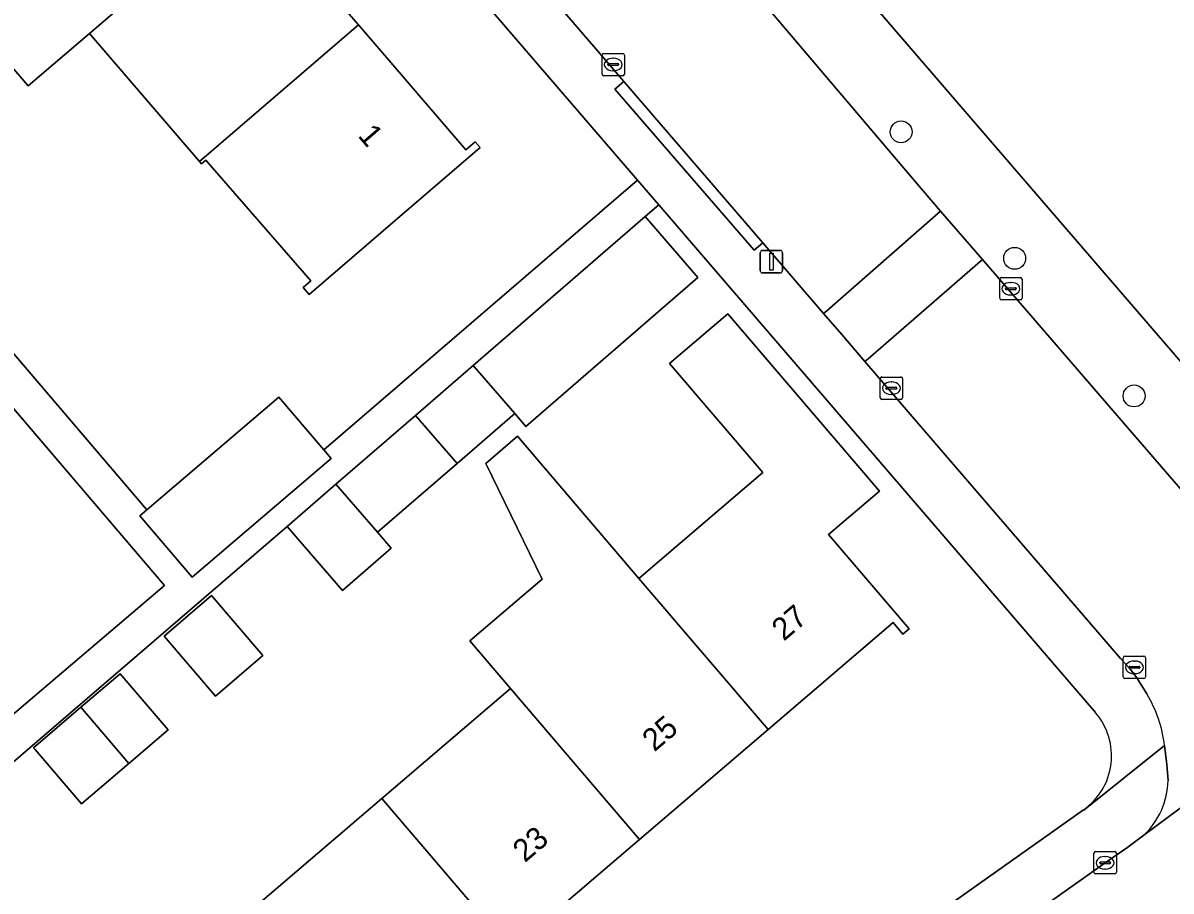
# Model space of a CAD drawing. Extents: x 159352 to 160617, y 385888 to 387323.
# Drawn here: x 160194.1 to 160245.4, y 386460.1 to 386498.9 of the extents above; entities that cross this region are included whole.
import ezdxf

# ---------------------------------------------------------------- set-up
doc = ezdxf.new("R2010")
doc.units = 0
for name, color, linetype in [('IMGEO_Boom', 7, 'Continuous'), ('IMGEO_Erf', 7, 'Continuous'), ('IMGEO_Kolk', 7, 'Continuous'), ('IMGEO_Lichtmast', 7, 'Continuous'), ('IMGEO_Pand', 7, 'Continuous'), ('IMGEO_Pand_nummerreeks', 7, 'Continuous'), ('IMGEO_Rijbaan_lokaal_open', 7, 'Continuous'), ('IMGEO_Voetpad_open', 7, 'Continuous')]:
    doc.layers.add(name, color=color, linetype=linetype)

msp = doc.modelspace()

# ---------------------------------------------------------------- linework, layer by layer
at = {"layer": 'IMGEO_Boom'}
for centre in [(160233.305, 386494.014), (160238.373, 386488.368), (160243.703, 386482.226)]:
    msp.add_circle(centre, 0.489, dxfattribs=at)
at = {"layer": 'IMGEO_Erf'}
for points in [[(160227.651, 386504.825), (160231.803, 386500), (160253.12, 386475.231)], [(160180.15, 386499.887), (160183.191, 386496.32), (160185.983, 386498.75), (160187.857, 386496.596), (160185.065, 386494.167), (160188.107, 386490.6), (160190.899, 386493.03), (160192.773, 386490.876), (160189.981, 386488.447), (160199.644, 386477.143), (160205.528, 386482.172), (160207.535, 386479.816), (160221.545, 386491.86), (160214.547, 386500)], [(160208.047, 386500), (160209.088, 386498.788), (160213.878, 386493.215), (160214.299, 386493.576), (160214.519, 386493.32), (160210.728, 386490.062), (160206.878, 386486.753), (160206.611, 386487.065), (160206.956, 386487.359), (160202.276, 386492.758), (160202.08, 386492.59), (160201.994, 386492.691), (160197.078, 386498.411), (160194.351, 386496.067), (160190.971, 386500)], [(160241.983, 386468.085), (160222.49, 386490.761), (160221.875, 386490.232), (160224.235, 386487.507), (160216.562, 386480.864), (160216.059, 386481.444), (160213.484, 386479.214), (160209.93, 386476.137), (160210.546, 386475.426), (160208.371, 386473.542), (160205.899, 386476.396), (160191.007, 386463.601), (160193.267, 386460.968), (160187.477, 386455.997), (160185.217, 386458.63), (160182.005, 386455.873), (160185.622, 386451.659), (160188.846, 386447.903), (160198.543, 386436.605)], [(160204.381, 386459.344), (160210.122, 386464.255), (160215.864, 386469.166), (160214.049, 386471.288), (160217.278, 386474.051), (160214.763, 386479.213), (160216.177, 386480.422), (160221.605, 386474.076), (160227.139, 386478.81), (160222.975, 386483.679), (160225.566, 386485.895), (160232.339, 386477.977), (160230.068, 386476.034), (160233.666, 386471.828), (160233.387, 386471.589), (160232.946, 386472.104), (160227.371, 386467.336), (160221.63, 386462.425), (160215.889, 386457.514)], [(160202.468, 386436.127), (160241.445, 386463.741)]]:
    msp.add_lwpolyline(points, dxfattribs=at)
for points in [[(160193.52, 386481.864), (160190.434, 386479.338), (160186.57, 386476.017), (160193.545, 386467.901), (160200.423, 386473.759)], [(160202.703, 386468.82), (160200.409, 386471.504), (160202.529, 386473.317), (160204.824, 386470.633)], [(160196.698, 386468.324), (160198.452, 386469.823), (160200.592, 386467.32), (160198.839, 386465.822), (160196.726, 386464.016), (160194.661, 386466.433), (160194.588, 386466.52)]]:
    msp.add_lwpolyline(points, close=True, dxfattribs=at)
msp.add_arc((160239.74, 386466.157), 2.957, 305.2061, 40.6738, dxfattribs=at)
at = {"layer": 'IMGEO_Kolk'}
for p, q in [((160219.956, 386496.595), (160219.956, 386497.447)), ((160220.031, 386497.521), (160220.883, 386497.521)), ((160220.444, 386497.301), (160220.469, 386497.301)), ((160220.957, 386497.447), (160220.957, 386496.595)), ((160220.215, 386497.015), (160220.215, 386497.027)), ((160220.653, 386496.978), (160220.255, 386496.978)), ((160220.258, 386497.064), (160220.656, 386497.064)), ((160220.467, 386496.741), (160220.442, 386496.741)), ((160220.699, 386497.027), (160220.699, 386497.015)), ((160220.883, 386496.521), (160220.031, 386496.521)), ((160237.704, 386486.586), (160237.704, 386487.438)), ((160237.779, 386487.512), (160238.631, 386487.512)), ((160238.705, 386487.438), (160238.705, 386486.586)), ((160237.963, 386487.006), (160237.963, 386487.018)), ((160238.401, 386486.969), (160238.003, 386486.969)), ((160238.006, 386487.055), (160238.404, 386487.055)), ((160238.192, 386487.292), (160238.217, 386487.292)), ((160238.447, 386487.018), (160238.447, 386487.006)), ((160238.631, 386486.512), (160237.779, 386486.512)), ((160238.215, 386486.732), (160238.19, 386486.732)), ((160232.371, 386482.145), (160232.371, 386482.997)), ((160232.446, 386483.071), (160233.298, 386483.071)), ((160232.859, 386482.851), (160232.884, 386482.851)), ((160233.372, 386482.997), (160233.372, 386482.145)), ((160232.63, 386482.565), (160232.63, 386482.577)), ((160233.068, 386482.528), (160232.67, 386482.528)), ((160232.673, 386482.614), (160233.071, 386482.614)), ((160233.114, 386482.577), (160233.114, 386482.565)), ((160233.298, 386482.071), (160232.446, 386482.071)), ((160232.882, 386482.291), (160232.857, 386482.291)), ((160243.218, 386469.683), (160243.218, 386470.535)), ((160243.293, 386470.609), (160244.145, 386470.609)), ((160244.219, 386470.535), (160244.219, 386469.683)), ((160243.477, 386470.103), (160243.477, 386470.115)), ((160243.915, 386470.066), (160243.517, 386470.066)), ((160243.52, 386470.152), (160243.918, 386470.152)), ((160243.706, 386470.389), (160243.731, 386470.389)), ((160243.961, 386470.115), (160243.961, 386470.103)), ((160244.145, 386469.609), (160243.293, 386469.609)), ((160243.729, 386469.829), (160243.704, 386469.829)), ((160241.911, 386460.957), (160241.911, 386461.809)), ((160241.986, 386461.883), (160242.838, 386461.883)), ((160242.912, 386461.809), (160242.912, 386460.957)), ((160242.17, 386461.377), (160242.17, 386461.389)), ((160242.608, 386461.34), (160242.21, 386461.34)), ((160242.213, 386461.426), (160242.611, 386461.426)), ((160242.399, 386461.663), (160242.424, 386461.663)), ((160242.654, 386461.389), (160242.654, 386461.377)), ((160242.838, 386460.883), (160241.986, 386460.883)), ((160242.422, 386461.103), (160242.397, 386461.103))]:
    msp.add_line(p, q, dxfattribs=at)
for points in [[(160219.956, 386496.595), (160219.956, 386497.447)], [(160220.031, 386497.521), (160220.883, 386497.521)], [(160220.957, 386497.447), (160220.957, 386496.595)], [(160220.883, 386496.521), (160220.031, 386496.521)], [(160237.704, 386486.586), (160237.704, 386487.438)], [(160237.779, 386487.512), (160238.631, 386487.512)], [(160238.705, 386487.438), (160238.705, 386486.586)], [(160238.631, 386486.512), (160237.779, 386486.512)], [(160232.371, 386482.145), (160232.371, 386482.997)], [(160232.446, 386483.071), (160233.298, 386483.071)], [(160233.372, 386482.997), (160233.372, 386482.145)], [(160233.298, 386482.071), (160232.446, 386482.071)], [(160243.218, 386469.683), (160243.218, 386470.535)], [(160243.293, 386470.609), (160244.145, 386470.609)], [(160244.219, 386470.535), (160244.219, 386469.683)], [(160244.145, 386469.609), (160243.293, 386469.609)], [(160241.911, 386460.957), (160241.911, 386461.809)], [(160241.986, 386461.883), (160242.838, 386461.883)], [(160242.912, 386461.809), (160242.912, 386460.957)], [(160242.838, 386460.883), (160241.986, 386460.883)]]:
    msp.add_lwpolyline(points, dxfattribs=at)
for centre, radius, start, end in [((160220.033, 386497.445), 0.0765, 91.552, 178.448), ((160220.033, 386497.445), 0.0765, 91.552, 178.448), ((160220.881, 386497.445), 0.0765, 1.552, 88.448), ((160220.881, 386497.445), 0.0765, 1.552, 88.448), ((160220.255, 386497.024), 0.0403, 85.8775, 175.7526), ((160220.252, 386497.014), 0.0366, 178.938, 274.7102), ((160220.656, 386497.021), 0.043, 264.8664, 352.4533), ((160220.66, 386497.026), 0.0386, 1.7309, 96.639), ((160220.033, 386496.597), 0.0765, 181.552, 268.448), ((160220.033, 386496.597), 0.0765, 181.552, 268.448), ((160220.881, 386496.597), 0.0765, 271.552, 358.448), ((160220.881, 386496.597), 0.0765, 271.552, 358.448), ((160237.781, 386487.436), 0.0765, 91.552, 178.448), ((160237.781, 386487.436), 0.0765, 91.552, 178.448), ((160238.629, 386487.436), 0.0765, 1.552, 88.448), ((160238.629, 386487.436), 0.0765, 1.552, 88.448), ((160238.003, 386487.015), 0.0403, 85.8775, 175.7526), ((160238, 386487.005), 0.0366, 178.938, 274.7102), ((160238.404, 386487.012), 0.043, 264.8664, 352.4533), ((160238.408, 386487.017), 0.0386, 1.7309, 96.639), ((160237.781, 386486.588), 0.0765, 181.552, 268.448), ((160237.781, 386486.588), 0.0765, 181.552, 268.448), ((160238.629, 386486.588), 0.0765, 271.552, 358.448), ((160238.629, 386486.588), 0.0765, 271.552, 358.448), ((160232.448, 386482.995), 0.0765, 91.552, 178.448), ((160232.448, 386482.995), 0.0765, 91.552, 178.448), ((160233.296, 386482.995), 0.0765, 1.552, 88.448), ((160233.296, 386482.995), 0.0765, 1.552, 88.448), ((160232.67, 386482.574), 0.0403, 85.8775, 175.7526), ((160232.667, 386482.564), 0.0366, 178.938, 274.7102), ((160233.071, 386482.571), 0.043, 264.8664, 352.4533), ((160233.075, 386482.576), 0.0386, 1.7309, 96.639), ((160232.448, 386482.147), 0.0765, 181.552, 268.448), ((160232.448, 386482.147), 0.0765, 181.552, 268.448), ((160233.296, 386482.147), 0.0765, 271.552, 358.448), ((160233.296, 386482.147), 0.0765, 271.552, 358.448), ((160243.295, 386470.533), 0.0765, 91.552, 178.448), ((160243.295, 386470.533), 0.0765, 91.552, 178.448), ((160244.143, 386470.533), 0.0765, 1.552, 88.448), ((160244.143, 386470.533), 0.0765, 1.552, 88.448), ((160243.517, 386470.112), 0.0403, 85.8775, 175.7526), ((160243.514, 386470.102), 0.0366, 178.938, 274.7102), ((160243.918, 386470.109), 0.043, 264.8664, 352.4533), ((160243.922, 386470.114), 0.0386, 1.7309, 96.639), ((160243.295, 386469.685), 0.0765, 181.552, 268.448), ((160243.295, 386469.685), 0.0765, 181.552, 268.448), ((160244.143, 386469.685), 0.0765, 271.552, 358.448), ((160244.143, 386469.685), 0.0765, 271.552, 358.448), ((160241.988, 386461.807), 0.0765, 91.552, 178.448), ((160241.988, 386461.807), 0.0765, 91.552, 178.448), ((160242.836, 386461.807), 0.0765, 1.552, 88.448), ((160242.836, 386461.807), 0.0765, 1.552, 88.448), ((160242.21, 386461.386), 0.0403, 85.8775, 175.7526), ((160242.207, 386461.376), 0.0366, 178.938, 274.7102), ((160242.611, 386461.383), 0.043, 264.8664, 352.4533), ((160242.615, 386461.388), 0.0386, 1.7309, 96.639), ((160241.988, 386460.959), 0.0765, 181.552, 268.448), ((160241.988, 386460.959), 0.0765, 181.552, 268.448), ((160242.836, 386460.959), 0.0765, 271.552, 358.448), ((160242.836, 386460.959), 0.0765, 271.552, 358.448)]:
    msp.add_arc(centre, radius, start, end, dxfattribs=at)
for centre, major_axis, ratio, start_param, end_param in [((160220.443, 386497.021), (-0.387, 0.002), 0.722429, 4.712389, 7.853982), ((160220.468, 386497.021), (-0.39, 0.002), 0.717154, 1.570796, 4.712389), ((160238.191, 386487.012), (-0.387, 0.002), 0.722429, 4.712389, 7.853982), ((160238.216, 386487.012), (-0.39, 0.002), 0.717154, 1.570796, 4.712389), ((160232.858, 386482.571), (-0.387, 0.002), 0.722429, 4.712389, 7.853982), ((160232.883, 386482.571), (-0.39, 0.002), 0.717154, 1.570796, 4.712389), ((160243.705, 386470.109), (-0.387, 0.002), 0.722429, 4.712389, 7.853982), ((160243.73, 386470.109), (-0.39, 0.002), 0.717154, 1.570796, 4.712389), ((160242.398, 386461.383), (-0.387, 0.002), 0.722429, 4.712389, 7.853982), ((160242.423, 386461.383), (-0.39, 0.002), 0.717154, 1.570796, 4.712389)]:
    msp.add_ellipse(centre, major_axis=major_axis, ratio=ratio, start_param=start_param, end_param=end_param, dxfattribs=at)
at = {"layer": 'IMGEO_Lichtmast'}
for p, q in [((160227.019, 386487.821), (160227.019, 386488.621)), ((160227.019, 386488.621), (160227.019, 386487.821)), ((160227.119, 386488.721), (160227.909, 386488.721)), ((160227.909, 386488.721), (160227.119, 386488.721)), ((160228.009, 386488.621), (160228.009, 386487.821)), ((160228.009, 386487.821), (160228.009, 386488.621)), ((160227.909, 386487.721), (160227.119, 386487.721)), ((160227.119, 386487.721), (160227.909, 386487.721))]:
    msp.add_line(p, q, dxfattribs=at)
msp.add_lwpolyline([(160227.439, 386488.596), (160227.589, 386488.596), (160227.589, 386487.846), (160227.439, 386487.846), (160227.439, 386488.596)], dxfattribs=at)
for centre, start, end in [((160227.119, 386488.621), 90, 180), ((160227.119, 386488.621), 90, 180), ((160227.909, 386488.621), 0, 90), ((160227.909, 386488.621), 360, 90), ((160227.119, 386487.821), 180, 270), ((160227.119, 386487.821), 180, 270), ((160227.909, 386487.821), 270, 0), ((160227.909, 386487.821), 270, 0)]:
    msp.add_arc(centre, 0.1, start, end, dxfattribs=at)
at = {"layer": 'IMGEO_Pand'}
for points in [[(160204.172, 386504.508), (160199.256, 386510.228), (160192.162, 386504.131), (160189.435, 386501.787), (160190.971, 386500), (160194.351, 386496.067), (160197.078, 386498.411), (160198.927, 386500)], [(160209.088, 386498.788), (160208.047, 386500), (160204.172, 386504.508), (160198.927, 386500), (160197.078, 386498.411), (160201.994, 386492.691)], [(160201.994, 386492.691), (160202.08, 386492.59), (160202.276, 386492.758), (160206.956, 386487.359), (160206.611, 386487.065), (160206.878, 386486.753), (160210.728, 386490.062), (160214.519, 386493.32), (160214.299, 386493.576), (160213.878, 386493.215), (160209.088, 386498.788)], [(160224.235, 386487.507), (160221.875, 386490.232), (160214.203, 386483.588), (160216.059, 386481.444), (160216.562, 386480.864)], [(160227.371, 386467.336), (160232.946, 386472.104), (160233.387, 386471.589), (160233.666, 386471.828), (160230.068, 386476.034), (160232.339, 386477.977), (160225.566, 386485.895), (160222.975, 386483.679), (160227.139, 386478.81), (160221.605, 386474.076)], [(160216.059, 386481.444), (160214.203, 386483.588), (160211.628, 386481.358), (160213.484, 386479.214)], [(160207.86, 386479.434), (160207.535, 386479.816), (160205.528, 386482.172), (160199.644, 386477.143), (160199.335, 386476.878), (160201.667, 386474.14)], [(160213.484, 386479.214), (160211.628, 386481.358), (160208.074, 386478.28), (160209.93, 386476.137)], [(160216.177, 386480.422), (160214.763, 386479.213), (160217.278, 386474.051), (160214.049, 386471.288), (160215.864, 386469.166), (160221.63, 386462.425), (160227.371, 386467.336), (160221.605, 386474.076)], [(160209.93, 386476.137), (160208.074, 386478.28), (160205.899, 386476.396), (160208.371, 386473.542), (160210.546, 386475.426)], [(160202.703, 386468.82), (160204.824, 386470.633), (160202.529, 386473.317), (160200.409, 386471.504)], [(160196.698, 386468.324), (160198.839, 386465.822), (160200.592, 386467.32), (160198.452, 386469.823)], [(160215.864, 386469.166), (160210.122, 386464.255), (160215.889, 386457.514), (160221.63, 386462.425)], [(160196.698, 386468.324), (160194.588, 386466.52), (160194.661, 386466.433), (160196.726, 386464.016), (160198.839, 386465.822)], [(160210.148, 386452.603), (160215.889, 386457.514), (160210.122, 386464.255), (160204.381, 386459.344)]]:
    msp.add_lwpolyline(points, close=True, dxfattribs=at)
at = {"layer": 'IMGEO_Rijbaan_lokaal_open'}
for points in [[(160213.937, 386515.16), (160213.239, 386515.895), (160212.674, 386516.521), (160207.188, 386522.947), (160202.01, 386518.49), (160201.901, 386518.396), (160219.773, 386497.617), (160220.931, 386496.271), (160227.127, 386489.068), (160229.847, 386485.907), (160229.986, 386486.026), (160235.069, 386490.479), (160233.419, 386492.392), (160225.539, 386501.7)], [(160236.934, 386488.316), (160235.069, 386490.479), (160229.986, 386486.026), (160229.847, 386485.907), (160230.659, 386484.963), (160231.691, 386483.764), (160231.836, 386483.889)]]:
    msp.add_lwpolyline(points, close=True, dxfattribs=at)
for points in [[(160236.934, 386488.316), (160231.836, 386483.889), (160231.691, 386483.764), (160243.103, 386470.502), (160243.539, 386470.009), (160243.822, 386469.647), (160244.268, 386468.92)], [(160250.27, 386472.879), (160249.521, 386473.624), (160248.841, 386474.425), (160248.194, 386475.258), (160236.934, 386488.316)], [(160256.159, 386471.544), (160244.136, 386462.61), (160243.423, 386462.08), (160242.413, 386461.382), (160237.363, 386457.807), (160223.943, 386448.292), (160209.919, 386438.317), (160204.79, 386434.676), (160204.629, 386434.575), (160208.496, 386428.903), (160211.005, 386430.675), (160234.429, 386447.14), (160260.249, 386465.546)], [(160244.136, 386462.61), (160256.159, 386471.544)], [(160245.057, 386466.616), (160245.166, 386465.776), (160245.225, 386465.05)]]:
    msp.add_lwpolyline(points, dxfattribs=at)
for centre, radius, start, end in [((160239.564, 386466.022), 5.525, 6.1707, 31.6366), ((160241.684, 386465.167), 3.543, 313.7934, 358.1031)]:
    msp.add_arc(centre, radius, start, end, dxfattribs=at)
at = {"layer": 'IMGEO_Voetpad_open'}
for points in [[(160142.707, 386583.526), (160175.006, 386545.996), (160176.408, 386544.366), (160214.547, 386500), (160221.545, 386491.86), (160222.49, 386490.761), (160241.983, 386468.085)], [(160244.268, 386468.92), (160243.822, 386469.647), (160243.539, 386470.009), (160243.103, 386470.502), (160231.691, 386483.764), (160230.659, 386484.963), (160229.847, 386485.907), (160227.127, 386489.068), (160226.749, 386488.741), (160220.535, 386495.928), (160220.931, 386496.271), (160219.773, 386497.617), (160201.901, 386518.396)], [(160225.539, 386501.7), (160233.419, 386492.392), (160235.069, 386490.479), (160236.934, 386488.316), (160248.194, 386475.258), (160248.841, 386474.425), (160249.521, 386473.624), (160250.27, 386472.879)], [(160253.12, 386475.231), (160231.803, 386500)], [(160191.007, 386463.601), (160205.899, 386476.396), (160208.074, 386478.28), (160211.628, 386481.358), (160214.203, 386483.588), (160221.875, 386490.232), (160222.49, 386490.761), (160221.545, 386491.86), (160207.535, 386479.816), (160207.86, 386479.434), (160201.667, 386474.14), (160199.335, 386476.878), (160199.644, 386477.143), (160189.981, 386488.447)], [(160193.52, 386481.864), (160200.423, 386473.759), (160193.545, 386467.901)], [(160245.225, 386465.05), (160245.166, 386465.776), (160245.057, 386466.616), (160241.464, 386463.738), (160241.445, 386463.741), (160202.468, 386436.127), (160202.47, 386436.094), (160199.08, 386433.721)], [(160241.445, 386463.741), (160241.464, 386463.738), (160245.057, 386466.616)], [(160237.363, 386457.807), (160242.413, 386461.382), (160243.423, 386462.08), (160244.136, 386462.61)]]:
    msp.add_lwpolyline(points, dxfattribs=at)
msp.add_lwpolyline([(160220.931, 386496.271), (160220.535, 386495.928), (160226.749, 386488.741), (160227.127, 386489.068)], close=True, dxfattribs=at)
for centre, radius, start, end in [((160239.564, 386466.022), 5.525, 6.1707, 31.6366), ((160239.74, 386466.157), 2.957, 305.2061, 40.6738), ((160241.684, 386465.167), 3.543, 313.7934, 358.1031)]:
    msp.add_arc(centre, radius, start, end, dxfattribs=at)

# ---------------------------------------------------------------- texts
at = {"layer": 'IMGEO_Pand_nummerreeks'}
for s, rotation, p in [('1', 310.6765, (160209.024, 386493.831)), ('27', 40.5423, (160228.07, 386471.25)), ('25', 40.5423, (160222.291, 386466.307)), ('23', 40.5423, (160216.512, 386461.364))]:
    msp.add_text(s, height=1, rotation=rotation, dxfattribs=at).set_placement(p)

doc.saveas('drawing.dxf')
